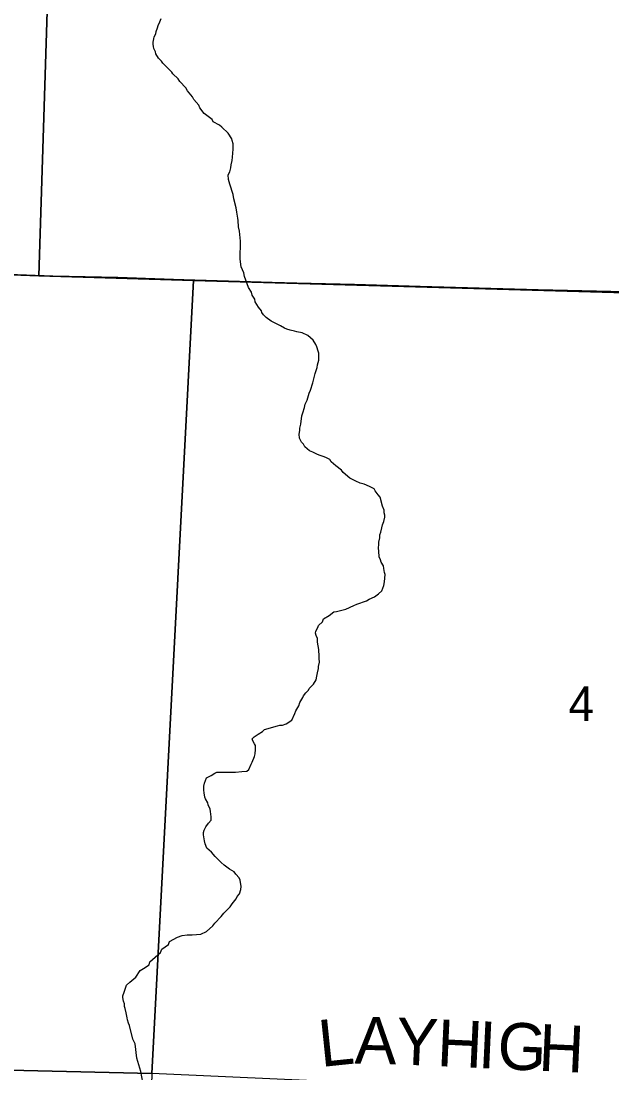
# Model space of a CAD drawing. Extents: x 1310247 to 1552180, y 377264 to 706493.
# Drawn here: x 1324154 to 1327940, y 509769 to 516506 of the extents above; entities that cross this region are included whole.
import ezdxf

# ---------------------------------------------------------------- set-up
doc = ezdxf.new("R2010")
doc.units = 0
for name, color, linetype in [('GM_X_Minor_River', 7, 'Continuous'), ('GM_X_Section', 7, 'Continuous'), ('GM_X_Section_Text', 7, 'Continuous'), ('GM_X_State_Route', 7, 'Continuous'), ('GM_X_Township', 7, 'Continuous'), ('GM_X_Township_Road_Text', 7, 'Continuous')]:
    doc.layers.add(name, color=color, linetype=linetype)

msp = doc.modelspace()

# ---------------------------------------------------------------- linework, layer by layer
at = {"layer": 'GM_X_Minor_River'}
for points in [[(1325379.4, 515875.7), (1325328.1, 515913.1), (1325300.8, 515949.9), (1325293.2, 515966.1), (1325261.9, 516003), (1325252.3, 516021.3), (1325221, 516058.2), (1325209.5, 516078.5), (1325172.2, 516117.6), (1325160.6, 516135.9), (1325127.2, 516166.8), (1325119.4, 516179.1), (1325093.9, 516203.8), (1325062.5, 516236.7), (1325054.8, 516248.9), (1325035.1, 516267.4), (1325017.7, 516295.9), (1325016, 516308), (1325004.5, 516330.4), (1325002.7, 516342.4), (1325001.1, 516358.5), (1325001.4, 516370.6), (1325005.9, 516392.5), (1325008.2, 516404.5), (1325018.7, 516424.3), (1325021, 516438.2), (1325029.6, 516462.1), (1325032, 516476.1), (1325042.6, 516499.9), (1325053.1, 516521.7)], [(1326470.4, 513399.6), (1326455.7, 513456.1), (1326442, 513472.5), (1326422.5, 513497), (1326416.8, 513509.2), (1326387, 513524), (1326353.3, 513540.9), (1326327.3, 513545.5), (1326299.4, 513558.3), (1326261.8, 513579.3), (1326218.4, 513614.4), (1326206.7, 513628.8), (1326171.2, 513657.7), (1326141.7, 513682.5), (1326132, 513696.8), (1326106.2, 513711.5), (1326090.3, 513717.9), (1326076.3, 513720.3), (1326064.4, 513726.6), (1326048.5, 513731), (1326024.7, 513745.6), (1326002.8, 513754.2), (1325973.3, 513779), (1325963.6, 513795.3), (1325951.9, 513809.6), (1325938.4, 513834), (1325937, 513860.1), (1325939.6, 513884.1), (1325939.9, 513898.2), (1325946.5, 513924.1), (1325953.8, 513978.1), (1325960.2, 513996), (1325971.1, 514029.8), (1325975.6, 514051.7), (1325988.2, 514077.5), (1325999.3, 514123.3), (1326007.8, 514141.2), (1326022.9, 514188.9), (1326034, 514230.8), (1326038.4, 514248.7), (1326051.3, 514286.5), (1326053.7, 514304.5), (1326062.5, 514334.4), (1326062.8, 514350.4), (1326061.5, 514378.5), (1326057.8, 514392.6), (1326048.4, 514419), (1326042.7, 514435.1), (1326025.3, 514461.7), (1325991.8, 514492.6), (1325956.1, 514509.5), (1325922.1, 514516.4), (1325906.1, 514518.8), (1325878.2, 514525.5), (1325858.2, 514532), (1325842.3, 514538.4), (1325816.6, 514553.1), (1325782.8, 514570), (1325757, 514582.7), (1325725.5, 514607.5), (1325707.8, 514624), (1325698.1, 514638.3), (1325694.3, 514650.4), (1325674.8, 514673), (1325653.5, 514707.6), (1325651.9, 514723.7), (1325634.4, 514750.2), (1325630.8, 514770.3), (1325611.4, 514798.9), (1325585, 514869.8), (1325581.5, 514893.9), (1325564.3, 514932.5), (1325557.4, 514980.8), (1325560.1, 515095), (1325557.1, 515139.2), (1325553.5, 515159.4), (1325548.2, 515187.6), (1325545.1, 515227.8), (1325543.5, 515243.9), (1325536.3, 515282.1), (1325533, 515310.3), (1325518.2, 515366.8), (1325512.8, 515395.1), (1325492.3, 515461.8), (1325482.9, 515490.1), (1325481.6, 515520.2), (1325492.1, 515540), (1325498.7, 515565.9), (1325501.2, 515583.9), (1325507.8, 515611.8), (1325508.4, 515633.9), (1325513.6, 515685.9), (1325514, 515703.9), (1325512.4, 515720), (1325506.8, 515740.2), (1325505.1, 515752.3), (1325481.8, 515787), (1325440.5, 515826.1), (1325424.8, 515838.5), (1325385.1, 515859.6), (1325379.4, 515875.7)], [(1325327.4, 511562.7), (1325325.8, 511580.8), (1325324.4, 511606.9), (1325328.9, 511624.9), (1325341.7, 511658.7), (1325355.9, 511666.3), (1325372.2, 511673.9), (1325396.6, 511689.4), (1325408.8, 511695.1), (1325436.9, 511696.4), (1325495.1, 511694.9), (1325527.3, 511696.1), (1325569.5, 511699.1), (1325601.7, 511702.3), (1325614, 511712), (1325628.8, 511745.8), (1325635.2, 511759.6), (1325650.1, 511795.4), (1325654.5, 511813.3), (1325657.2, 511841.3), (1325657.5, 511853.4), (1325655.7, 511865.4), (1325650, 511877.6), (1325640.4, 511895.9), (1325634.7, 511910.1), (1325649, 511921.8), (1325673.5, 511939.2), (1325702, 511956.5), (1325714.3, 511968.3), (1325738.6, 511975.7), (1325773, 511984.9), (1325797.2, 511992.3), (1325811.4, 511995.9), (1325829.5, 511997.5), (1325853.7, 512004.9), (1325888.4, 512028.1), (1325907.5, 512071.8), (1325915.9, 512087.6), (1325934.7, 512121.2), (1325941.2, 512141.1), (1325960, 512172.8), (1325964.3, 512184.7), (1325978.8, 512204.4), (1325995.3, 512220), (1325999.6, 512231.9), (1326028.3, 512259.3), (1326045, 512287), (1326049.6, 512310.9), (1326054.1, 512330.9), (1326060.7, 512358.8), (1326061.1, 512372.8), (1326065.7, 512400.8), (1326064.2, 512422.9), (1326064.8, 512448.9), (1326063.3, 512469), (1326061.6, 512481.1), (1326054.6, 512527.4), (1326053.2, 512551.5), (1326045.6, 512569.8), (1326039.9, 512585.9), (1326042.2, 512597.9), (1326056.8, 512621.6), (1326061.1, 512635.5), (1326085.8, 512659), (1326092.2, 512676.9), (1326128.9, 512698), (1326157.5, 512721.4), (1326175.7, 512725), (1326191.8, 512728.6), (1326234.2, 512739.5), (1326287, 512762.3), (1326305.3, 512771.9), (1326368, 512792.4), (1326384.3, 512804), (1326418.8, 512819.2), (1326445.4, 512838.6), (1326465.9, 512856.1), (1326478.7, 512889.9), (1326483.3, 512913.9), (1326486.4, 512961.9), (1326482.6, 512974), (1326479.2, 513000.2), (1326475.6, 513016.3), (1326462.1, 513040.7), (1326458.4, 513054.9), (1326448.9, 513075.2), (1326447.7, 513111.3), (1326444.1, 513129.4), (1326446.7, 513155.5), (1326447, 513167.5), (1326453.7, 513195.4), (1326454.1, 513215.4), (1326458.6, 513233.4), (1326465.2, 513259.3), (1326469.7, 513279.2), (1326478.2, 513301.1), (1326484.9, 513329), (1326485.1, 513341), (1326481.5, 513357.2), (1326479.9, 513373.2), (1326470.4, 513399.6)], [(1324935, 509711.2), (1324922.6, 509779.7), (1324896.4, 509864.6), (1324884.5, 509955.2), (1324871.1, 509985.6), (1324849, 510072.4), (1324843.4, 510088.6), (1324835.8, 510108.8), (1324834.2, 510122.9), (1324826.9, 510155.2), (1324821.5, 510181.4), (1324817.8, 510195.5), (1324816.1, 510211.6), (1324810.5, 510229.8), (1324807, 510251.9), (1324807.3, 510264), (1324815.9, 510285.8), (1324831, 510331.6), (1324851.5, 510351.1), (1324890.4, 510382.2), (1324917.5, 510425.7), (1324939.9, 510439.2), (1324974.6, 510462.4), (1324979, 510480.3), (1325048.7, 510540.8), (1325057.2, 510562.6), (1325098, 510591.7), (1325104.5, 510611.6), (1325157.4, 510638.3), (1325185.7, 510649.6), (1325217.9, 510652.9), (1325250.1, 510654.1), (1325306.4, 510658.7), (1325343, 510675.8), (1325383.9, 510710.9), (1325396.4, 510728.6), (1325437.5, 510771.7), (1325454.1, 510793.4), (1325495.2, 510832.5), (1325507.7, 510852.2), (1325532.5, 510883.7), (1325538.9, 510899.6), (1325553.4, 510917.3), (1325562.1, 510945.1), (1325564.5, 510963.1), (1325557.4, 511003.4), (1325551.7, 511019.6), (1325530.2, 511042.2), (1325520.5, 511056.5), (1325490.8, 511075.3), (1325455.2, 511100.2), (1325437.5, 511116.7), (1325398.3, 511155.8), (1325374.8, 511182.5), (1325345.3, 511209.3), (1325333.9, 511237.6), (1325330.3, 511255.8), (1325323.2, 511294.1), (1325323.6, 511310.1), (1325327.9, 511324), (1325338.4, 511345.8), (1325355.1, 511369.5), (1325371.6, 511389.1), (1325372, 511409.2), (1325368.8, 511443.4), (1325365.2, 511459.5), (1325353.7, 511485.9), (1325350.1, 511500), (1325336.6, 511524.4), (1325332.8, 511536.5), (1325327.4, 511562.7)]]:
    msp.add_lwpolyline(points, dxfattribs=at)
at = {"layer": 'GM_X_Section'}
for points in [[(1319057, 520316.8), (1324430.7, 520023.1), (1324268.8, 514874.1), (1320087.8, 515029.2), (1318863, 515084.6)], [(1324430.7, 520023.1), (1329657.3, 519925.3), (1329524, 514721.6), (1325258.2, 514844.8), (1324268.8, 514874.1)], [(1324268.8, 514874.1), (1325258.2, 514844.8), (1324992.2, 509766.5), (1319884.1, 509885.3), (1320087.8, 515029.2)], [(1329524, 514721.6), (1330480.9, 514673), (1330233.2, 509528.3), (1324992.2, 509766.5), (1325258.2, 514844.8)], [(1319884.1, 509885.3), (1324992.2, 509766.5), (1324834.5, 504489.4), (1319646.6, 504660.2), (1319703.8, 506541.2), (1319788.9, 507521.2)]]:
    msp.add_lwpolyline(points, close=True, dxfattribs=at)
at = {"layer": 'GM_X_State_Route'}
msp.add_lwpolyline([(1323961.6, 514886.6), (1324358.5, 514872), (1324774.7, 514862.5), (1325130.7, 514851.4), (1325196.8, 514849.3), (1325553.9, 514838.4), (1325762.9, 514832.3), (1325921.5, 514827.7), (1326290.5, 514819.1), (1326571.8, 514810.5), (1326712.3, 514806.2), (1327089.4, 514795.9), (1327468.1, 514784.9), (1327562, 514782.1), (1328028.1, 514771)], dxfattribs=at)
at = {"layer": 'GM_X_Township'}
for points in [[(1323961.6, 514886.6), (1324358.5, 514872), (1324774.7, 514862.5), (1325130.8, 514851.4), (1325196.8, 514849.3), (1325553.9, 514838.5), (1325762.9, 514832.3), (1325921.5, 514827.7), (1326290.5, 514819.1), (1326571.8, 514810.5), (1326712.3, 514806.2), (1327089.4, 514795.9), (1327468.1, 514784.9), (1327562, 514782.1), (1328028.1, 514770.9)], [(1328028.1, 514770.9), (1327562, 514782.1), (1327468.1, 514784.9), (1327089.4, 514795.9), (1326712.3, 514806.2), (1326571.8, 514810.5), (1326290.5, 514819.1), (1325921.5, 514827.7), (1325762.9, 514832.3), (1325553.9, 514838.5), (1325196.8, 514849.3), (1325130.8, 514851.4), (1324774.7, 514862.5), (1324358.5, 514872), (1323961.6, 514886.6)]]:
    msp.add_lwpolyline(points, dxfattribs=at)

# ---------------------------------------------------------------- texts
at = {"layer": 'GM_X_Section_Text'}
msp.add_text('4', height=221, rotation=0.00001, dxfattribs=at).set_placement((1327661.7, 512024))
at = {"layer": 'GM_X_Township_Road_Text'}
for s, rotation, p in [('L', 5.96347, (1326076.4, 509807.2)), ('A', 358.91257, (1326289.8, 509830.1)), ('Y', 357.4948, (1326551.8, 509825.2)), ('H', 357.38904, (1326815.4, 509813.7)), ('I', 357.388, (1327079.1, 509801.6)), ('G', 357.39002, (1327202.2, 509796)), ('H', 357.38904, (1327465.9, 509784))]:
    msp.add_text(s, height=300, rotation=rotation, dxfattribs=at).set_placement(p)

doc.saveas('drawing.dxf')
